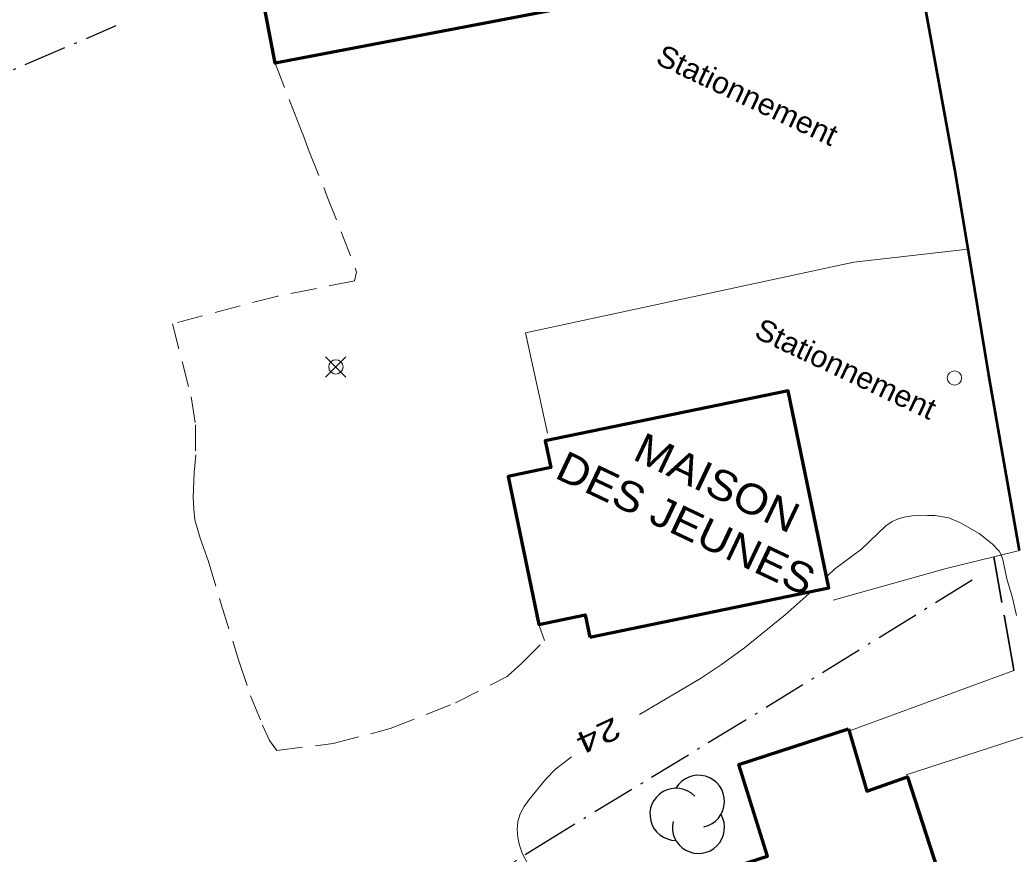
# Model space of a CAD drawing. Extents: x 356765 to 358572, y 5103174 to 5104650.
# Drawn here: x 358057.1 to 358126.3, y 5103922.9 to 5103980.9 of the extents above; entities that cross this region are included whole.
import ezdxf
from ezdxf.enums import TextEntityAlignment as Align

# ---------------------------------------------------------------- set-up
doc = ezdxf.new("R2010")
doc.units = 0
doc.header["$LTSCALE"] = 0.6
for name, pattern in [('DOT_DASHED', [7.7, 5, -1.2, 0.3, -1.2]), ('LONG_DASHED', [7.5, 6, -1.5]), ('MEDIUM_DASHED', [4.5, 3, -1.5])]:
    doc.linetypes.add(name, pattern=pattern)
for name, color, linetype, lineweight in [('19', 7, 'Continuous', 13), ('2', 7, 'Continuous', 13), ('21', 7, 'Continuous', 53), ('31', 7, 'Continuous', 70), ('36', 7, 'Continuous', 13), ('41', 7, 'DOT_DASHED', 25), ('44', 7, 'Continuous', 25), ('52', 7, 'Continuous', 13)]:
    doc.layers.add(name, color=color, linetype=linetype, lineweight=lineweight)

msp = doc.modelspace()

# ---------------------------------------------------------------- linework, layer by layer
at = {"layer": '19'}
for p, q in [((358114.81, 5103931.51), (358126.18, 5103935.67)), ((358118.69, 5103928.41), (358127.06, 5103931.13))]:
    msp.add_line(p, q, dxfattribs=at)
at = {"layer": '2'}
for points in [[(358113.17, 5103942.22), (358113.71, 5103942.72), (358115.57, 5103944.12), (358117.27, 5103945.74), (358117.71, 5103946.04), (358118.19, 5103946.26), (358118.66, 5103946.38), (358119.13, 5103946.44), (358120.16, 5103946.47), (358120.69, 5103946.45), (358121.66, 5103946.3), (358122.41, 5103945.98), (358123.76, 5103945.21), (358124.67, 5103944.49), (358125.15, 5103943.99), (358125.31, 5103943.67), (358125.42, 5103943.29), (358125.68, 5103942.05), (358126.07, 5103940.74), (358126.36, 5103939.5)], [(358100.13, 5103932.61), (358104.39, 5103935.12), (358105.85, 5103936.09), (358107.45, 5103937.26), (358110.27, 5103939.55), (358112.14, 5103941.22)], [(358093.22, 5103920.63), (358091.99, 5103922.98), (358091.79, 5103923.53), (358091.67, 5103924.05), (358091.63, 5103924.62), (358091.68, 5103925.17), (358091.85, 5103925.7), (358092.12, 5103926.22), (358092.46, 5103926.71), (358093.6, 5103928.09), (358094.3, 5103928.82), (358095.41, 5103929.68)]]:
    msp.add_lwpolyline(points, dxfattribs=at)
at = {"layer": '21'}
msp.add_lwpolyline([(358126.57, 5103944.02), (358124.42, 5103956.36), (358122.99, 5103965), (358122.08, 5103970.54), (358117.73, 5103994.4), (358117.6, 5103995.16), (358115.24, 5104008.38), (358113.25, 5104021.34), (358110.21, 5104036.88), (358109.57, 5104041.24), (358108.36, 5104049.43), (358105.57, 5104053.09), (358101.86, 5104055.91), (358096.98, 5104057.93), (358092.42, 5104058.8), (358086.82, 5104058.8), (358082.27, 5104058.41), (358073.98, 5104057.11), (358060.14, 5104054.76), (358034.75, 5104050.25)], dxfattribs=at)
at = {"layer": '21', "linetype": 'LONG_DASHED', "lineweight": 35}
msp.add_lwpolyline([(358126.18, 5103935.67), (358126.12, 5103935.98), (358124.79, 5103943.59)], dxfattribs=at)
at = {"layer": '31'}
for points in [[(358073.2, 5103986.3), (358098.99, 5103991.26), (358100.6, 5103982.88), (358074.81, 5103977.92), (358073.2, 5103986.3)], [(358096.69, 5103938), (358113.3, 5103941.44), (358110.47, 5103955.14), (358093.59, 5103951.65), (358093.98, 5103949.79), (358091, 5103949.17), (358093.13, 5103938.88), (358096.37, 5103939.55), (358096.69, 5103938)], [(358114.68, 5103931.63), (358115.94, 5103927.29), (358118.77, 5103928.28), (358123.17, 5103914.74), (358119.64, 5103913.55), (358120.09, 5103912.13), (358114.29, 5103910.28), (358113.75, 5103911.75), (358105.17, 5103908.95), (358101.56, 5103920.34), (358109.04, 5103922.76), (358107.06, 5103929.15), (358114.68, 5103931.63)]]:
    msp.add_lwpolyline(points, close=True, dxfattribs=at)
at = {"layer": '36'}
for p, q in [((358079.72, 5103956.09), (358078.31, 5103957.5)), ((358078.31, 5103956.09), (358079.72, 5103957.5))]:
    msp.add_line(p, q, dxfattribs=at)
for centre in [(358079.0264, 5103956.7998), (358122.0438, 5103956.0271)]:
    msp.add_circle(centre, 0.5, dxfattribs=at)
at = {"layer": '41'}
for points in [[(358037.26, 5103969.8), (358048.93, 5103974.21), (358063.75, 5103980.54)], [(358123.28, 5103941.96), (358107.49, 5103932.2), (358094.74, 5103924.44), (358066.9, 5103907.05), (358046.37, 5103891.22), (358026.44, 5103876.75), (358025.37, 5103875.97)]]:
    msp.add_lwpolyline(points, dxfattribs=at)
at = {"layer": '44'}
for centre, start, end in [((358104.2373, 5103926.5777), 282.26917, 149.72626), ((358102.678, 5103925.6712), 44.11537, 269.80396), ((358104.2373, 5103924.7646), 166.93686, 29.62122)]:
    msp.add_arc(centre, 1.8131, start, end, dxfattribs=at)
at = {"layer": '52', "linetype": 'MEDIUM_DASHED'}
msp.add_lwpolyline([(358074.81, 5103977.92), (358076.03, 5103974.76), (358076.7, 5103973.05), (358077.17, 5103971.78), (358078.41, 5103968.71), (358080.47, 5103963.4), (358080.32, 5103962.79), (358074.98, 5103961.73), (358067.67, 5103959.8), (358068.97, 5103954.72), (358069.26, 5103952.77), (358069.28, 5103950.69), (358069.18, 5103949.46), (358069.1, 5103947.72), (358069.14, 5103946.91), (358069.22, 5103946.17), (358069.58, 5103944.88), (358070.16, 5103943.27), (358071.06, 5103940.3), (358072.29, 5103936.34), (358073.1, 5103933.91), (358073.93, 5103931.87), (358074.42, 5103930.8), (358074.93, 5103930.12), (358078.85, 5103930.59), (358082.8, 5103931.64), (358087.35, 5103933.43), (358090.95, 5103935.27), (358091.96, 5103936.18), (358093.54, 5103937.77), (358092.72, 5103940.01)], dxfattribs=at)
at = {"layer": '52'}
for points in [[(358093.74, 5103952.19), (358092.22, 5103959.17), (358115.05, 5103964.09), (358122.99, 5103965)], [(358113.6, 5103940.57), (358121.47, 5103942.78), (358124.79, 5103943.59), (358126.57, 5103944.02)]]:
    msp.add_lwpolyline(points, dxfattribs=at)

# ---------------------------------------------------------------- texts
at = {"layer": '2', "width": 1.4}
msp.add_text('24', height=1.5, rotation=204.544, dxfattribs=at).set_placement((358096.9815, 5103931.8277), align=Align.CENTER)
at = {"layer": '31', "width": 1.1}
for s, p in [('MAISON', (358099.58, 5103950.4)), ('DES JEUNES', (358094.16, 5103949.12))]:
    msp.add_text(s, height=2.1, rotation=334.69, dxfattribs=at).set_placement(p)
at = {"layer": '52', "width": 1.05}
for p in [(358101.18, 5103977.93), (358108.03, 5103958.89)]:
    msp.add_text('Stationnement', height=1.5, rotation=334.72, dxfattribs=at).set_placement(p)

doc.saveas('drawing.dxf')
